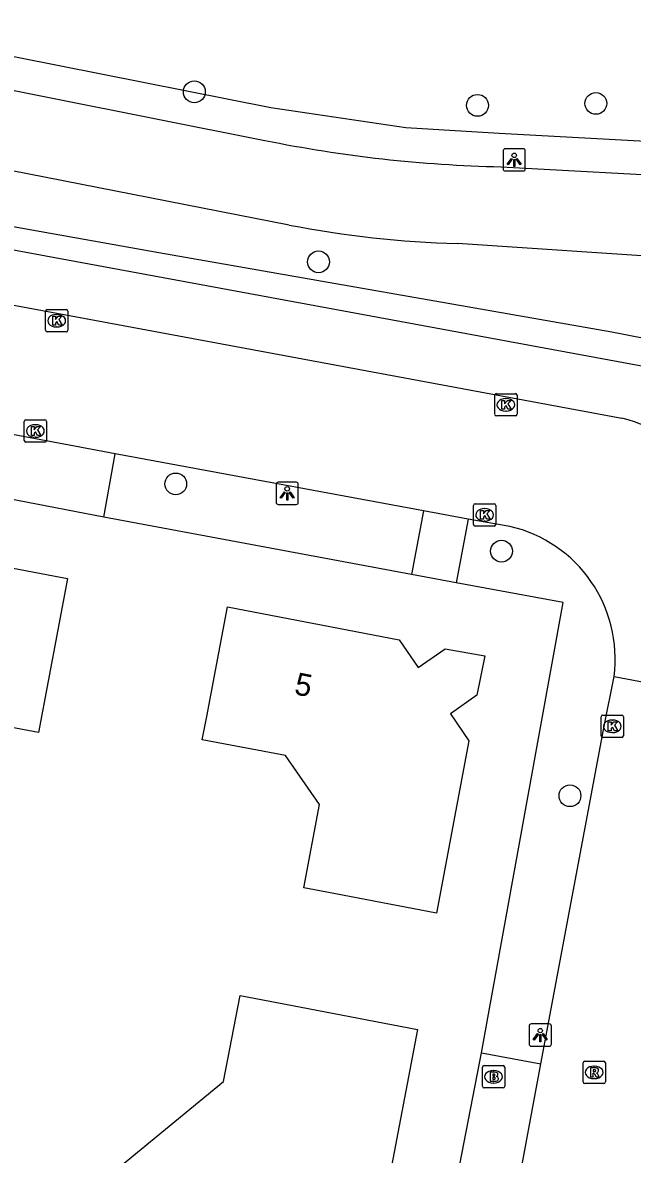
# Model space of a CAD drawing. Extents: x 157321 to 158827, y 386650 to 388532.
# Drawn here: x 158025.7 to 158053, y 387350.1 to 387400.9 of the extents above; entities that cross this region are included whole.
import ezdxf

# ---------------------------------------------------------------- set-up
doc = ezdxf.new("R2010")
doc.units = 0
for name, color, linetype in [('IMGEO_Boom', 7, 'Continuous'), ('IMGEO_Brandkraan', 7, 'Continuous'), ('IMGEO_Fietspad_gesloten', 7, 'Continuous'), ('IMGEO_Greppel_droge_sloot', 7, 'Continuous'), ('IMGEO_Groenvoorziening', 7, 'Continuous'), ('IMGEO_Kolk', 7, 'Continuous'), ('IMGEO_Lichtpunt', 7, 'Continuous'), ('IMGEO_Loofbos', 7, 'Continuous'), ('IMGEO_Pand', 7, 'Continuous'), ('IMGEO_Pand_nummerreeks', 7, 'Continuous'), ('IMGEO_Rijbaan_lokaal_gesloten', 7, 'Continuous'), ('IMGEO_Rioolput', 7, 'Continuous'), ('IMGEO_Voetpad_open', 7, 'Continuous')]:
    doc.layers.add(name, color=color, linetype=linetype)

msp = doc.modelspace()

# ---------------------------------------------------------------- linework, layer by layer
at = {"layer": 'IMGEO_Boom'}
for centre in [(158033.355, 387397.764), (158046.048, 387397.155), (158051.354, 387397.244), (158038.921, 387390.14), (158032.52, 387380.186), (158047.123, 387377.171), (158050.193, 387366.209)]:
    msp.add_circle(centre, 0.489, dxfattribs=at)
at = {"layer": 'IMGEO_Brandkraan'}
for p, q in [((158046.266, 387353.185), (158046.266, 387354.037)), ((158046.341, 387354.111), (158047.193, 387354.111)), ((158047.267, 387354.037), (158047.267, 387353.185)), ((158046.754, 387353.891), (158046.779, 387353.891)), ((158047.193, 387353.111), (158046.341, 387353.111)), ((158046.777, 387353.331), (158046.752, 387353.331))]:
    msp.add_line(p, q, dxfattribs=at)
for points in [[(158046.266, 387353.185), (158046.266, 387354.037)], [(158046.341, 387354.111), (158047.193, 387354.111)], [(158047.267, 387354.037), (158047.267, 387353.185)], [(158046.614, 387353.811), (158046.614, 387353.411), (158046.827, 387353.411)], [(158046.845, 387353.811), (158046.614, 387353.811)], [(158046.793, 387353.73), (158046.739, 387353.73), (158046.739, 387353.654)], [(158046.739, 387353.654), (158046.792, 387353.654)], [(158046.801, 387353.578), (158046.739, 387353.578), (158046.739, 387353.497)], [(158046.739, 387353.497), (158046.801, 387353.497)], [(158047.193, 387353.111), (158046.341, 387353.111)]]:
    msp.add_lwpolyline(points, dxfattribs=at)
for centre, radius, start, end in [((158046.343, 387354.035), 0.0765, 91.552, 178.448), ((158046.343, 387354.035), 0.0765, 91.552, 178.448), ((158047.191, 387354.035), 0.0765, 1.552, 88.448), ((158047.191, 387354.035), 0.0765, 1.552, 88.448), ((158046.794, 387353.692), 0.0379, 267.8285, 90.9355), ((158046.802, 387353.537), 0.0404, 269.8759, 90.5077), ((158046.833, 387353.662), 0.251, 268.6676, 293.5347), ((158046.849, 387353.666), 0.145, 59.4692, 91.5367), ((158046.874, 387353.713), 0.0922, 285.5137, 58.1501), ((158046.879, 387353.521), 0.105, 301.3115, 78.989), ((158046.343, 387353.187), 0.0765, 181.552, 268.448), ((158046.343, 387353.187), 0.0765, 181.552, 268.448), ((158047.191, 387353.187), 0.0765, 271.552, 358.448), ((158047.191, 387353.187), 0.0765, 271.552, 358.448)]:
    msp.add_arc(centre, radius, start, end, dxfattribs=at)
for centre, major_axis, ratio, start_param, end_param in [((158046.753, 387353.611), (-0.387, 0.002), 0.722429, 4.712389, 7.853982), ((158046.778, 387353.611), (-0.39, 0.002), 0.717154, 1.570796, 4.712389)]:
    msp.add_ellipse(centre, major_axis=major_axis, ratio=ratio, start_param=start_param, end_param=end_param, dxfattribs=at)
at = {"layer": 'IMGEO_Fietspad_gesloten'}
for points in [[(158007.502, 387401.358), (158036.519, 387395.585)], [(158037.604, 387391.792), (158001.719, 387398.827)], [(158047.102, 387394.402), (158055.913, 387393.916)], [(158054.968, 387390.308), (158045.153, 387390.965)]]:
    msp.add_lwpolyline(points, dxfattribs=at)
for centre, radius, start, end in [((158048.387, 387453.823), 59.435, 258.4821, 268.76146), ((158046.387, 387437.096), 46.147, 259.0284, 268.4679)]:
    msp.add_arc(centre, radius, start, end, dxfattribs=at)
at = {"layer": 'IMGEO_Greppel_droge_sloot'}
for points in [[(158003.769, 387395.582), (158005.043, 387395.329), (158031.758, 387390.566), (158052.064, 387387.005), (158057.936, 387385.86)], [(158026.697, 387390.403), (158005.877, 387394.267), (158003.506, 387394.667)], [(158057.749, 387384.712), (158055.262, 387385.12), (158026.697, 387390.403)]]:
    msp.add_lwpolyline(points, dxfattribs=at)
at = {"layer": 'IMGEO_Groenvoorziening'}
for points in [[(158043.091, 387376.123), (158029.296, 387378.699)], [(158046.229, 387354.685), (158049.893, 387374.869), (158045.089, 387375.758)]]:
    msp.add_lwpolyline(points, dxfattribs=at)
at = {"layer": 'IMGEO_Kolk'}
for p, q in [((158026.683, 387387.076), (158026.683, 387387.928)), ((158026.758, 387388.002), (158027.61, 387388.002)), ((158027.684, 387387.928), (158027.684, 387387.076)), ((158027.171, 387387.782), (158027.196, 387387.782)), ((158027.61, 387387.002), (158026.758, 387387.002)), ((158027.194, 387387.222), (158027.169, 387387.222)), ((158046.819, 387383.306), (158046.819, 387384.158)), ((158046.894, 387384.232), (158047.746, 387384.232)), ((158047.307, 387384.012), (158047.332, 387384.012)), ((158047.82, 387384.158), (158047.82, 387383.306)), ((158047.33, 387383.452), (158047.305, 387383.452)), ((158025.727, 387382.134), (158025.727, 387382.986)), ((158025.802, 387383.06), (158026.654, 387383.06)), ((158026.215, 387382.84), (158026.24, 387382.84)), ((158026.728, 387382.986), (158026.728, 387382.134)), ((158047.746, 387383.232), (158046.894, 387383.232)), ((158026.654, 387382.06), (158025.802, 387382.06)), ((158026.238, 387382.28), (158026.213, 387382.28)), ((158045.943, 387379.3), (158046.795, 387379.3)), ((158045.868, 387378.374), (158045.868, 387379.226)), ((158046.356, 387379.08), (158046.381, 387379.08)), ((158046.869, 387379.226), (158046.869, 387378.374)), ((158046.795, 387378.3), (158045.943, 387378.3)), ((158046.379, 387378.52), (158046.354, 387378.52)), ((158051.591, 387368.896), (158051.591, 387369.748)), ((158051.666, 387369.822), (158052.518, 387369.822)), ((158052.592, 387369.748), (158052.592, 387368.896)), ((158052.079, 387369.602), (158052.104, 387369.602)), ((158052.518, 387368.822), (158051.666, 387368.822)), ((158052.102, 387369.042), (158052.077, 387369.042))]:
    msp.add_line(p, q, dxfattribs=at)
for points in [[(158026.683, 387387.076), (158026.683, 387387.928)], [(158026.758, 387388.002), (158027.61, 387388.002)], [(158027.684, 387387.928), (158027.684, 387387.076)], [(158027.004, 387387.702), (158027.127, 387387.702), (158027.127, 387387.551), (158027.257, 387387.702), (158027.421, 387387.702), (158027.275, 387387.551), (158027.428, 387387.302), (158027.276, 387387.302), (158027.191, 387387.466), (158027.127, 387387.399), (158027.127, 387387.302), (158027.004, 387387.302), (158027.004, 387387.702)], [(158027.61, 387387.002), (158026.758, 387387.002)], [(158046.819, 387383.306), (158046.819, 387384.158)], [(158046.894, 387384.232), (158047.746, 387384.232)], [(158047.14, 387383.932), (158047.263, 387383.932), (158047.263, 387383.781), (158047.393, 387383.932), (158047.557, 387383.932), (158047.411, 387383.781), (158047.564, 387383.532), (158047.412, 387383.532), (158047.327, 387383.696), (158047.263, 387383.629), (158047.263, 387383.532), (158047.14, 387383.532), (158047.14, 387383.932)], [(158047.82, 387384.158), (158047.82, 387383.306)], [(158025.727, 387382.134), (158025.727, 387382.986)], [(158025.802, 387383.06), (158026.654, 387383.06)], [(158026.728, 387382.986), (158026.728, 387382.134)], [(158047.746, 387383.232), (158046.894, 387383.232)], [(158026.048, 387382.76), (158026.171, 387382.76), (158026.171, 387382.609), (158026.301, 387382.76), (158026.465, 387382.76), (158026.319, 387382.609), (158026.472, 387382.36), (158026.32, 387382.36), (158026.235, 387382.524), (158026.171, 387382.457), (158026.171, 387382.36), (158026.048, 387382.36), (158026.048, 387382.76)], [(158026.654, 387382.06), (158025.802, 387382.06)], [(158045.943, 387379.3), (158046.795, 387379.3)], [(158045.868, 387378.374), (158045.868, 387379.226)], [(158046.189, 387379), (158046.312, 387379), (158046.312, 387378.849), (158046.442, 387379), (158046.606, 387379), (158046.46, 387378.849), (158046.613, 387378.6), (158046.461, 387378.6), (158046.376, 387378.764), (158046.312, 387378.697), (158046.312, 387378.6), (158046.189, 387378.6), (158046.189, 387379)], [(158046.869, 387379.226), (158046.869, 387378.374)], [(158046.795, 387378.3), (158045.943, 387378.3)], [(158051.591, 387368.896), (158051.591, 387369.748)], [(158051.666, 387369.822), (158052.518, 387369.822)], [(158052.592, 387369.748), (158052.592, 387368.896)], [(158051.912, 387369.522), (158052.035, 387369.522), (158052.035, 387369.371), (158052.165, 387369.522), (158052.329, 387369.522), (158052.183, 387369.371), (158052.336, 387369.122), (158052.184, 387369.122), (158052.099, 387369.286), (158052.035, 387369.219), (158052.035, 387369.122), (158051.912, 387369.122), (158051.912, 387369.522)], [(158052.518, 387368.822), (158051.666, 387368.822)]]:
    msp.add_lwpolyline(points, dxfattribs=at)
for centre, start, end in [((158026.76, 387387.926), 91.552, 178.448), ((158026.76, 387387.926), 91.552, 178.448), ((158027.608, 387387.926), 1.552, 88.448), ((158027.608, 387387.926), 1.552, 88.448), ((158026.76, 387387.078), 181.552, 268.448), ((158026.76, 387387.078), 181.552, 268.448), ((158027.608, 387387.078), 271.552, 358.448), ((158027.608, 387387.078), 271.552, 358.448), ((158046.896, 387384.156), 91.552, 178.448), ((158046.896, 387384.156), 91.552, 178.448), ((158047.744, 387384.156), 1.552, 88.448), ((158047.744, 387384.156), 1.552, 88.448), ((158025.804, 387382.984), 91.552, 178.448), ((158025.804, 387382.984), 91.552, 178.448), ((158026.652, 387382.984), 1.552, 88.448), ((158026.652, 387382.984), 1.552, 88.448), ((158046.896, 387383.308), 181.552, 268.448), ((158046.896, 387383.308), 181.552, 268.448), ((158047.744, 387383.308), 271.552, 358.448), ((158047.744, 387383.308), 271.552, 358.448), ((158025.804, 387382.136), 181.552, 268.448), ((158025.804, 387382.136), 181.552, 268.448), ((158026.652, 387382.136), 271.552, 358.448), ((158026.652, 387382.136), 271.552, 358.448), ((158045.945, 387379.224), 91.552, 178.448), ((158045.945, 387379.224), 91.552, 178.448), ((158046.793, 387379.224), 1.552, 88.448), ((158046.793, 387379.224), 1.552, 88.448), ((158045.945, 387378.376), 181.552, 268.448), ((158045.945, 387378.376), 181.552, 268.448), ((158046.793, 387378.376), 271.552, 358.448), ((158046.793, 387378.376), 271.552, 358.448), ((158051.668, 387369.746), 91.552, 178.448), ((158051.668, 387369.746), 91.552, 178.448), ((158052.516, 387369.746), 1.552, 88.448), ((158052.516, 387369.746), 1.552, 88.448), ((158051.668, 387368.898), 181.552, 268.448), ((158051.668, 387368.898), 181.552, 268.448), ((158052.516, 387368.898), 271.552, 358.448), ((158052.516, 387368.898), 271.552, 358.448)]:
    msp.add_arc(centre, 0.0765, start, end, dxfattribs=at)
for centre, major_axis, ratio, start_param, end_param in [((158027.17, 387387.502), (-0.387, 0.002), 0.722429, 4.712389, 7.853982), ((158027.195, 387387.502), (-0.39, 0.002), 0.717154, 1.570796, 4.712389), ((158047.306, 387383.732), (-0.387, 0.002), 0.722429, 4.712389, 7.853982), ((158047.331, 387383.732), (-0.39, 0.002), 0.717154, 1.570796, 4.712389), ((158026.214, 387382.56), (-0.387, 0.002), 0.722429, 4.712389, 7.853982), ((158026.239, 387382.56), (-0.39, 0.002), 0.717154, 1.570796, 4.712389), ((158046.355, 387378.8), (-0.387, 0.002), 0.722429, 4.712389, 7.853982), ((158046.38, 387378.8), (-0.39, 0.002), 0.717154, 1.570796, 4.712389), ((158052.078, 387369.322), (-0.387, 0.002), 0.722429, 4.712389, 7.853982), ((158052.103, 387369.322), (-0.39, 0.002), 0.717154, 1.570796, 4.712389)]:
    msp.add_ellipse(centre, major_axis=major_axis, ratio=ratio, start_param=start_param, end_param=end_param, dxfattribs=at)
at = {"layer": 'IMGEO_Lichtpunt'}
for p, q in [((158047.194, 387395.117), (158047.194, 387394.31)), ((158047.194, 387395.117), (158047.194, 387394.31)), ((158048.096, 387395.212), (158047.288, 387395.212)), ((158048.096, 387395.212), (158047.288, 387395.212)), ((158048.19, 387394.31), (158048.19, 387395.117)), ((158048.19, 387394.31), (158048.19, 387395.117)), ((158047.288, 387394.216), (158048.096, 387394.216)), ((158047.288, 387394.216), (158048.096, 387394.216)), ((158037.019, 387380.168), (158037.019, 387379.361)), ((158037.019, 387380.168), (158037.019, 387379.361)), ((158037.921, 387380.263), (158037.113, 387380.263)), ((158037.921, 387380.263), (158037.113, 387380.263)), ((158038.015, 387379.361), (158038.015, 387380.168)), ((158038.015, 387379.361), (158038.015, 387380.168)), ((158037.113, 387379.267), (158037.921, 387379.267)), ((158037.113, 387379.267), (158037.921, 387379.267)), ((158049.265, 387355.98), (158048.457, 387355.98)), ((158049.265, 387355.98), (158048.457, 387355.98)), ((158048.363, 387355.885), (158048.363, 387355.078)), ((158048.363, 387355.885), (158048.363, 387355.078)), ((158049.359, 387355.078), (158049.359, 387355.885)), ((158049.359, 387355.078), (158049.359, 387355.885)), ((158048.457, 387354.984), (158049.265, 387354.984)), ((158048.457, 387354.984), (158049.265, 387354.984))]:
    msp.add_line(p, q, dxfattribs=at)
for points in [[(158047.568, 387394.781), (158047.607, 387394.753), (158047.419, 387394.491), (158047.381, 387394.518), (158047.568, 387394.781)], [(158047.67, 387394.733), (158047.717, 387394.733), (158047.717, 387394.411), (158047.67, 387394.411), (158047.67, 387394.733)], [(158047.78, 387394.753), (158047.818, 387394.78), (158048.005, 387394.518), (158047.966, 387394.49), (158047.78, 387394.753)], [(158037.393, 387379.832), (158037.432, 387379.804), (158037.244, 387379.542), (158037.206, 387379.569), (158037.393, 387379.832)], [(158037.605, 387379.804), (158037.643, 387379.831), (158037.83, 387379.569), (158037.791, 387379.541), (158037.605, 387379.804)], [(158037.495, 387379.784), (158037.542, 387379.784), (158037.542, 387379.462), (158037.495, 387379.462), (158037.495, 387379.784)], [(158048.737, 387355.549), (158048.776, 387355.521), (158048.588, 387355.259), (158048.55, 387355.286), (158048.737, 387355.549)], [(158048.839, 387355.501), (158048.886, 387355.501), (158048.886, 387355.179), (158048.839, 387355.179), (158048.839, 387355.501)], [(158048.949, 387355.521), (158048.987, 387355.548), (158049.174, 387355.286), (158049.135, 387355.258), (158048.949, 387355.521)]]:
    msp.add_lwpolyline(points, dxfattribs=at)
for centre in [(158047.693, 387394.915), (158037.518, 387379.966), (158048.862, 387355.683)]:
    msp.add_circle(centre, 0.0994, dxfattribs=at)
for centre, start, end in [((158047.288, 387395.117), 90, 180), ((158047.288, 387395.117), 90, 180), ((158048.096, 387395.117), 0, 90), ((158048.096, 387395.117), 0, 90), ((158047.288, 387394.31), 180, 270), ((158047.288, 387394.31), 180, 270), ((158048.096, 387394.31), 270, 0), ((158048.096, 387394.31), 270, 360), ((158037.113, 387380.168), 90, 180), ((158037.113, 387380.168), 90, 180), ((158037.921, 387380.168), 0, 90), ((158037.921, 387380.168), 0, 90), ((158037.113, 387379.361), 180, 270), ((158037.113, 387379.361), 180, 270), ((158037.921, 387379.361), 270, 0), ((158037.921, 387379.361), 270, 360), ((158048.457, 387355.885), 90, 180), ((158048.457, 387355.885), 90, 180), ((158049.265, 387355.885), 0, 90), ((158049.265, 387355.885), 0, 90), ((158048.457, 387355.078), 180, 270), ((158048.457, 387355.078), 180, 270), ((158049.265, 387355.078), 270, 0), ((158049.265, 387355.078), 270, 360)]:
    msp.add_arc(centre, 0.0946, start, end, dxfattribs=at)
at = {"layer": 'IMGEO_Loofbos'}
msp.add_lwpolyline([(158008.308, 387402.727), (158036.784, 387397.062), (158042.828, 387396.157), (158047.023, 387395.909), (158056.056, 387395.411), (158059.669, 387394.897), (158063.218, 387394.006), (158064.286, 387393.615), (158066.654, 387392.749), (158069.909, 387391.154), (158070.34, 387390.911), (158074.171, 387388.791)], dxfattribs=at)
at = {"layer": 'IMGEO_Pand'}
for points in [[(158019.041, 387370.425), (158020.348, 387377.339), (158027.674, 387375.954), (158026.367, 387369.04), (158019.041, 387370.425)], [(158039.3, 387361.888), (158038.261, 387362.087), (158038.972, 387365.81), (158037.435, 387368.014), (158033.711, 387368.716), (158033.909, 387369.761), (158034.84, 387374.673), (158042.53, 387373.192), (158043.393, 387371.964), (158044.6, 387372.795), (158046.375, 387372.487), (158046.023, 387370.72), (158044.831, 387369.877), (158045.656, 387368.672), (158044.211, 387360.95), (158039.3, 387361.888)], [(158035.406, 387357.249), (158038.452, 387356.67), (158043.364, 387355.737), (158042.138, 387349.285), (158039.392, 387347.034), (158040.151, 387346.108), (158035.891, 387342.616), (158036.649, 387341.692), (158032.416, 387338.204), (158029.235, 387342.062), (158025.861, 387346.156), (158026.093, 387346.347), (158026.856, 387345.421), (158030.637, 387348.537), (158029.874, 387349.463), (158034.658, 387353.407), (158035.406, 387357.249)]]:
    msp.add_lwpolyline(points, dxfattribs=at)
at = {"layer": 'IMGEO_Rijbaan_lokaal_gesloten'}
for points in [[(158004.587, 387392.04), (158052.516, 387383.133)], [(158029.8, 387381.531), (158022.088, 387382.985)], [(158043.625, 387378.981), (158029.8, 387381.531)], [(158045.623, 387378.612), (158043.625, 387378.981)], [(158047.5, 387378.283), (158045.623, 387378.612)], [(158048.893, 387354.189), (158051.747, 387369.402), (158052.168, 387371.55)], [(158052.168, 387371.55), (158057.775, 387370.496)], [(158047.769, 387348.156), (158048.893, 387354.189)]]:
    msp.add_lwpolyline(points, dxfattribs=at)
for centre, radius, start, end in [((158050.523, 387375.336), 8.048, 42.1638, 75.6587), ((158046.125, 387372.345), 6.095, 352.5018, 76.9654)]:
    msp.add_arc(centre, radius, start, end, dxfattribs=at)
at = {"layer": 'IMGEO_Rioolput'}
for p, q in [((158050.779, 387353.382), (158050.779, 387354.234)), ((158050.854, 387354.308), (158051.706, 387354.308)), ((158051.267, 387354.088), (158051.292, 387354.088)), ((158051.78, 387354.234), (158051.78, 387353.382)), ((158051.29, 387353.528), (158051.265, 387353.528)), ((158051.706, 387353.308), (158050.854, 387353.308))]:
    msp.add_line(p, q, dxfattribs=at)
for points in [[(158050.779, 387353.382), (158050.779, 387354.234)], [(158050.854, 387354.308), (158051.706, 387354.308)], [(158051.368, 387354.006), (158051.116, 387354.008), (158051.116, 387353.608)], [(158051.294, 387353.927), (158051.24, 387353.927), (158051.24, 387353.846)], [(158051.78, 387354.234), (158051.78, 387353.382)], [(158051.116, 387353.608), (158051.24, 387353.608), (158051.24, 387353.77), (158051.251, 387353.77)], [(158051.24, 387353.846), (158051.292, 387353.846)], [(158051.298, 387353.741), (158051.369, 387353.608), (158051.509, 387353.608), (158051.444, 387353.734)], [(158051.706, 387353.308), (158050.854, 387353.308)]]:
    msp.add_lwpolyline(points, dxfattribs=at)
for centre, radius, start, end in [((158050.856, 387354.232), 0.0765, 91.552, 178.448), ((158050.856, 387354.232), 0.0765, 91.552, 178.448), ((158051.3, 387353.831), 0.0964, 77.0061, 93.1865), ((158051.314, 387353.888), 0.0378, 276.6634, 79.6772), ((158051.367, 387353.896), 0.109, 350.3612, 89.416), ((158051.704, 387354.232), 0.0765, 1.552, 88.448), ((158051.704, 387354.232), 0.0765, 1.552, 88.448), ((158051.25, 387353.717), 0.0533, 26.0293, 88.6989), ((158051.276, 387354.035), 0.19, 274.7715, 282.9687), ((158051.365, 387353.896), 0.112, 277.5842, 350.9817), ((158051.349, 387353.681), 0.108, 29.5134, 73.7905), ((158050.856, 387353.384), 0.0765, 181.552, 268.448), ((158050.856, 387353.384), 0.0765, 181.552, 268.448), ((158051.704, 387353.384), 0.0765, 271.552, 358.448), ((158051.704, 387353.384), 0.0765, 271.552, 358.448)]:
    msp.add_arc(centre, radius, start, end, dxfattribs=at)
for centre, major_axis, ratio, start_param, end_param in [((158051.266, 387353.808), (-0.387, 0.002), 0.722429, 4.712389, 7.853982), ((158051.291, 387353.808), (-0.39, 0.002), 0.717154, 1.570796, 4.712389)]:
    msp.add_ellipse(centre, major_axis=major_axis, ratio=ratio, start_param=start_param, end_param=end_param, dxfattribs=at)
at = {"layer": 'IMGEO_Voetpad_open'}
for points in [[(158029.296, 387378.699), (158029.8, 387381.531)], [(158029.296, 387378.699), (158021.543, 387380.184)], [(158043.625, 387378.981), (158043.091, 387376.123)], [(158045.623, 387378.612), (158045.089, 387375.758)], [(158045.089, 387375.758), (158043.091, 387376.123)], [(158045.063, 387348.68), (158046.229, 387354.685)], [(158046.229, 387354.685), (158048.893, 387354.189)]]:
    msp.add_lwpolyline(points, dxfattribs=at)

# ---------------------------------------------------------------- texts
at = {"layer": 'IMGEO_Pand_nummerreeks'}
msp.add_text('5', height=1, rotation=349.099, dxfattribs=at).set_placement((158037.795, 387370.764))

doc.saveas('drawing.dxf')
